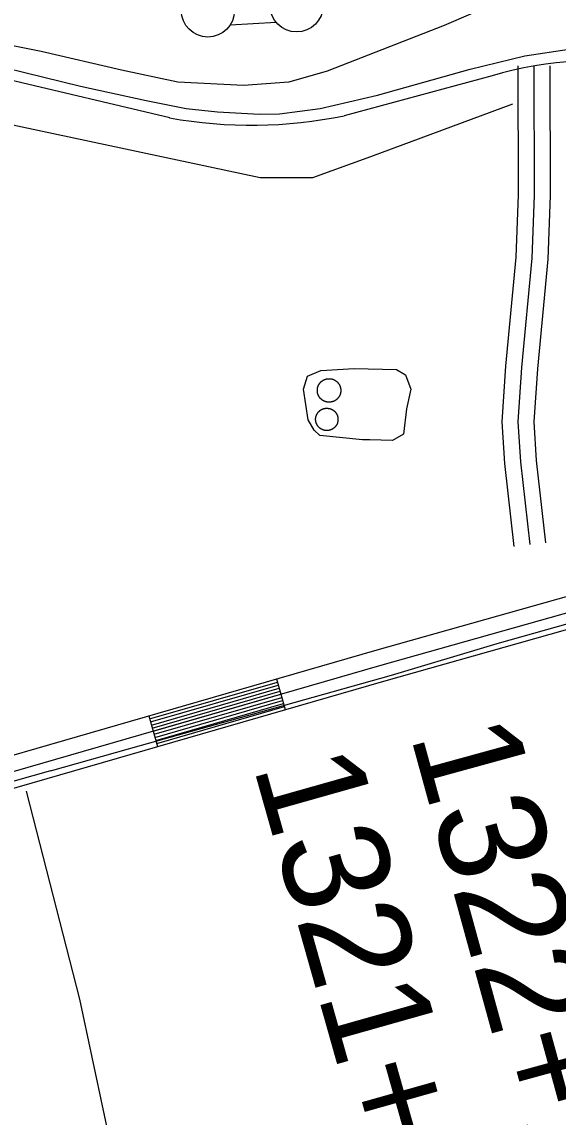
# Model space of a CAD drawing. Extents: x 3445503 to 3483459, y 540493 to 566012.
# Drawn here: x 3467290 to 3467794, y 546723 to 547752 of the extents above; entities that cross this region are included whole.
import ezdxf

# ---------------------------------------------------------------- set-up
doc = ezdxf.new("R2010")
doc.units = 0
for name, color, linetype in [('V-DOMW-TANK', 7, 'Continuous'), ('V-DTCH-CNTR', 7, 'Continuous'), ('V-LEVE-TOET', 7, 'Continuous'), ('V-ROAD-CNTR', 7, 'Continuous'), ('V-SITE-OTLN', 7, 'Continuous'), ('V-SURV-IDEN', 7, 'Continuous'), ('V-SURV-LINE', 7, 'Continuous'), ('V-TOPO-SHOR', 7, 'Continuous')]:
    doc.layers.add(name, color=color, linetype=linetype)

msp = doc.modelspace()

# ---------------------------------------------------------------- linework, layer by layer
at = {"layer": 'V-DOMW-TANK'}
for points in [[(3467568.2, 547404.3), (3467568.2, 547404.5), (3467568.1, 547404.7), (3467568.1, 547404.9), (3467568.1, 547405.1), (3467568.1, 547405.3), (3467568.1, 547405.5), (3467568.1, 547405.7), (3467568.1, 547405.9), (3467568.1, 547406.1), (3467568.1, 547406.3), (3467568.1, 547406.5), (3467568.1, 547406.7), (3467568.1, 547406.8), (3467568.1, 547407), (3467568.1, 547407.2), (3467568.2, 547407.4), (3467568.2, 547407.6), (3467568.2, 547407.8), (3467568.3, 547408), (3467568.3, 547408.2), (3467568.3, 547408.4), (3467568.4, 547408.6), (3467568.4, 547408.7), (3467568.5, 547408.9), (3467568.5, 547409.1), (3467568.6, 547409.3), (3467568.7, 547409.5), (3467568.7, 547409.7), (3467568.8, 547409.8), (3467568.9, 547410), (3467568.9, 547410.2), (3467569, 547410.4), (3467569.1, 547410.6), (3467569.2, 547410.7), (3467569.3, 547410.9), (3467569.3, 547411.1), (3467569.4, 547411.2), (3467569.5, 547411.4), (3467569.6, 547411.6), (3467569.7, 547411.7), (3467569.8, 547411.9), (3467569.9, 547412.1), (3467570, 547412.2), (3467570.2, 547412.4), (3467570.3, 547412.5), (3467570.4, 547412.7), (3467570.5, 547412.8), (3467570.6, 547413), (3467570.7, 547413.1), (3467570.9, 547413.3), (3467571, 547413.4), (3467571.1, 547413.6), (3467571.3, 547413.7), (3467571.4, 547413.8), (3467571.5, 547414), (3467571.7, 547414.1), (3467571.8, 547414.2), (3467572, 547414.4), (3467572.1, 547414.5), (3467572.3, 547414.6), (3467572.4, 547414.7), (3467572.6, 547414.8), (3467572.7, 547415), (3467572.9, 547415.1), (3467573.1, 547415.2), (3467573.2, 547415.3), (3467573.4, 547415.4), (3467573.6, 547415.5), (3467573.7, 547415.6), (3467573.9, 547415.7), (3467574.1, 547415.8), (3467574.2, 547415.8), (3467574.4, 547415.9), (3467574.6, 547416), (3467574.8, 547416.1), (3467574.9, 547416.2), (3467575.1, 547416.2), (3467575.3, 547416.3), (3467575.5, 547416.4), (3467575.7, 547416.4), (3467575.8, 547416.5), (3467576, 547416.5), (3467576.2, 547416.6), (3467576.4, 547416.6), (3467576.6, 547416.7), (3467576.8, 547416.7), (3467577, 547416.8), (3467577.2, 547416.8), (3467577.3, 547416.8), (3467577.5, 547416.9), (3467577.7, 547416.9), (3467577.9, 547416.9), (3467578.1, 547416.9), (3467578.3, 547417), (3467578.5, 547417), (3467578.7, 547417), (3467578.9, 547417), (3467579.1, 547417), (3467579.3, 547417), (3467579.5, 547417)], [(3467579.5, 547417), (3467579.7, 547417), (3467579.8, 547417), (3467580, 547417), (3467580.2, 547416.9), (3467580.4, 547416.9), (3467580.6, 547416.9), (3467580.8, 547416.9), (3467581, 547416.8), (3467581.2, 547416.8), (3467581.4, 547416.8), (3467581.6, 547416.7), (3467581.8, 547416.7), (3467581.9, 547416.6), (3467582.1, 547416.6), (3467582.3, 547416.5), (3467582.5, 547416.5), (3467582.7, 547416.4), (3467582.9, 547416.3), (3467583, 547416.3), (3467583.2, 547416.2), (3467583.4, 547416.1), (3467583.6, 547416.1), (3467583.8, 547416), (3467583.9, 547415.9), (3467584.1, 547415.8), (3467584.3, 547415.7), (3467584.4, 547415.6), (3467584.6, 547415.5), (3467584.8, 547415.4), (3467584.9, 547415.3), (3467585.1, 547415.2), (3467585.3, 547415.1), (3467585.4, 547415), (3467585.6, 547414.9), (3467585.7, 547414.8), (3467585.9, 547414.7), (3467586, 547414.6), (3467586.2, 547414.4), (3467586.3, 547414.3), (3467586.5, 547414.2), (3467586.6, 547414.1), (3467586.8, 547413.9), (3467586.9, 547413.8), (3467587, 547413.7), (3467587.2, 547413.5), (3467587.3, 547413.4), (3467587.4, 547413.2), (3467587.6, 547413.1), (3467587.7, 547412.9), (3467587.8, 547412.8), (3467587.9, 547412.6), (3467588, 547412.5), (3467588.2, 547412.3), (3467588.3, 547412.2), (3467588.4, 547412), (3467588.5, 547411.8), (3467588.6, 547411.7), (3467588.7, 547411.5), (3467588.8, 547411.3), (3467588.9, 547411.2)], [(3467588.9, 547411.2), (3467589, 547411), (3467589, 547410.8), (3467589.1, 547410.7), (3467589.2, 547410.5), (3467589.3, 547410.3), (3467589.4, 547410.1), (3467589.4, 547409.9), (3467589.5, 547409.8), (3467589.6, 547409.6), (3467589.6, 547409.4), (3467589.7, 547409.2), (3467589.7, 547409), (3467589.8, 547408.8), (3467589.8, 547408.7), (3467589.9, 547408.5), (3467589.9, 547408.3), (3467590, 547408.1), (3467590, 547407.9), (3467590, 547407.7), (3467590.1, 547407.5), (3467590.1, 547407.3), (3467590.1, 547407.1), (3467590.1, 547406.9), (3467590.2, 547406.8), (3467590.2, 547406.6), (3467590.2, 547406.4), (3467590.2, 547406.2), (3467590.2, 547406), (3467590.2, 547405.8), (3467590.2, 547405.6), (3467590.2, 547405.4), (3467590.2, 547405.2), (3467590.1, 547405), (3467590.1, 547404.8), (3467590.1, 547404.6), (3467590.1, 547404.4), (3467590.1, 547404.3), (3467590, 547404.1), (3467590, 547403.9), (3467590, 547403.7), (3467589.9, 547403.5), (3467589.9, 547403.3), (3467589.8, 547403.1), (3467589.8, 547402.9), (3467589.7, 547402.8), (3467589.7, 547402.6), (3467589.6, 547402.4), (3467589.5, 547402.2), (3467589.5, 547402), (3467589.4, 547401.8), (3467589.3, 547401.7), (3467589.2, 547401.5), (3467589.2, 547401.3), (3467589.1, 547401.1), (3467589, 547401), (3467588.9, 547400.8), (3467588.8, 547400.6), (3467588.7, 547400.5), (3467588.6, 547400.3), (3467588.5, 547400.1), (3467588.4, 547400), (3467588.3, 547399.8), (3467588.2, 547399.6), (3467588.1, 547399.5), (3467588, 547399.3), (3467587.9, 547399.2), (3467587.8, 547399), (3467587.6, 547398.9), (3467587.5, 547398.7), (3467587.4, 547398.6), (3467587.2, 547398.4), (3467587.1, 547398.3), (3467587, 547398.2), (3467586.8, 547398), (3467586.7, 547397.9), (3467586.6, 547397.8), (3467586.4, 547397.6), (3467586.3, 547397.5), (3467586.1, 547397.4), (3467586, 547397.3), (3467585.8, 547397.1), (3467585.7, 547397), (3467585.5, 547396.9), (3467585.4, 547396.8), (3467585.2, 547396.7), (3467585, 547396.6), (3467584.9, 547396.5), (3467584.7, 547396.4), (3467584.5, 547396.3), (3467584.4, 547396.2), (3467584.2, 547396.1), (3467584, 547396), (3467583.8, 547395.9), (3467583.7, 547395.9), (3467583.5, 547395.8), (3467583.3, 547395.7), (3467583.1, 547395.6), (3467583, 547395.6), (3467582.8, 547395.5), (3467582.6, 547395.4)], [(3467582.6, 547395.4), (3467582.4, 547395.4), (3467582.2, 547395.3), (3467582, 547395.3), (3467581.9, 547395.2), (3467581.7, 547395.2), (3467581.5, 547395.1), (3467581.3, 547395.1), (3467581.1, 547395.1), (3467580.9, 547395), (3467580.7, 547395), (3467580.5, 547395), (3467580.3, 547394.9), (3467580.1, 547394.9), (3467579.9, 547394.9), (3467579.8, 547394.9), (3467579.6, 547394.9), (3467579.4, 547394.9), (3467579.2, 547394.9), (3467579, 547394.9), (3467578.8, 547394.9), (3467578.6, 547394.9), (3467578.4, 547394.9), (3467578.2, 547394.9), (3467578, 547394.9), (3467577.8, 547395), (3467577.6, 547395), (3467577.5, 547395), (3467577.3, 547395), (3467577.1, 547395.1), (3467576.9, 547395.1), (3467576.7, 547395.1), (3467576.5, 547395.2), (3467576.3, 547395.2), (3467576.1, 547395.3), (3467575.9, 547395.3), (3467575.8, 547395.4), (3467575.6, 547395.5), (3467575.4, 547395.5), (3467575.2, 547395.6), (3467575, 547395.7), (3467574.9, 547395.7), (3467574.7, 547395.8), (3467574.5, 547395.9), (3467574.3, 547396), (3467574.2, 547396.1), (3467574, 547396.1), (3467573.8, 547396.2), (3467573.6, 547396.3), (3467573.5, 547396.4), (3467573.3, 547396.5), (3467573.1, 547396.6), (3467573, 547396.7), (3467572.8, 547396.8), (3467572.7, 547397), (3467572.5, 547397.1), (3467572.4, 547397.2), (3467572.2, 547397.3), (3467572.1, 547397.4), (3467571.9, 547397.6), (3467571.8, 547397.7), (3467571.6, 547397.8), (3467571.5, 547397.9), (3467571.3, 547398.1), (3467571.2, 547398.2), (3467571.1, 547398.4), (3467570.9, 547398.5), (3467570.8, 547398.6), (3467570.7, 547398.8), (3467570.6, 547398.9), (3467570.4, 547399.1), (3467570.3, 547399.2), (3467570.2, 547399.4), (3467570.1, 547399.6), (3467570, 547399.7), (3467569.9, 547399.9), (3467569.8, 547400), (3467569.7, 547400.2), (3467569.6, 547400.4), (3467569.5, 547400.5), (3467569.4, 547400.7), (3467569.3, 547400.9), (3467569.2, 547401), (3467569.1, 547401.2), (3467569, 547401.4), (3467569, 547401.6), (3467568.9, 547401.7), (3467568.8, 547401.9), (3467568.8, 547402.1), (3467568.7, 547402.3), (3467568.6, 547402.5), (3467568.6, 547402.7), (3467568.5, 547402.8), (3467568.5, 547403), (3467568.4, 547403.2), (3467568.4, 547403.4), (3467568.3, 547403.6), (3467568.3, 547403.8), (3467568.2, 547404), (3467568.2, 547404.2), (3467568.2, 547404.3)], [(3467567.2, 547375), (3467567.1, 547375.2), (3467567.1, 547375.4), (3467567, 547375.6), (3467566.9, 547375.7), (3467566.9, 547375.9), (3467566.8, 547376.1), (3467566.8, 547376.3), (3467566.8, 547376.4), (3467566.7, 547376.6), (3467566.7, 547376.8), (3467566.7, 547377), (3467566.6, 547377.2), (3467566.6, 547377.4), (3467566.6, 547377.5), (3467566.6, 547377.7), (3467566.5, 547377.9), (3467566.5, 547378.1), (3467566.5, 547378.3), (3467566.5, 547378.4), (3467566.5, 547378.6), (3467566.5, 547378.8), (3467566.5, 547379), (3467566.5, 547379.2), (3467566.5, 547379.4), (3467566.5, 547379.5), (3467566.6, 547379.7), (3467566.6, 547379.9), (3467566.6, 547380.1), (3467566.6, 547380.3), (3467566.7, 547380.5), (3467566.7, 547380.6), (3467566.7, 547380.8), (3467566.8, 547381), (3467566.8, 547381.2), (3467566.8, 547381.4), (3467566.9, 547381.5), (3467566.9, 547381.7), (3467567, 547381.9), (3467567, 547382.1), (3467567.1, 547382.2), (3467567.2, 547382.4), (3467567.2, 547382.6), (3467567.3, 547382.7), (3467567.4, 547382.9), (3467567.5, 547383.1), (3467567.5, 547383.2), (3467567.6, 547383.4), (3467567.7, 547383.6), (3467567.8, 547383.7), (3467567.9, 547383.9), (3467568, 547384.1), (3467568.1, 547384.2), (3467568.1, 547384.4), (3467568.2, 547384.5), (3467568.4, 547384.7), (3467568.5, 547384.8), (3467568.6, 547385), (3467568.7, 547385.1), (3467568.8, 547385.3), (3467568.9, 547385.4), (3467569, 547385.6), (3467569.1, 547385.7), (3467569.3, 547385.8), (3467569.4, 547386), (3467569.5, 547386.1), (3467569.6, 547386.2), (3467569.8, 547386.3), (3467569.9, 547386.5), (3467570.1, 547386.6), (3467570.2, 547386.7), (3467570.3, 547386.8), (3467570.5, 547387), (3467570.6, 547387.1), (3467570.8, 547387.2), (3467570.9, 547387.3), (3467571.1, 547387.4), (3467571.2, 547387.5), (3467571.4, 547387.6), (3467571.5, 547387.7), (3467571.7, 547387.8), (3467571.8, 547387.9), (3467572, 547388), (3467572.2, 547388), (3467572.3, 547388.1), (3467572.5, 547388.2), (3467572.7, 547388.3), (3467572.8, 547388.4), (3467573, 547388.4), (3467573.2, 547388.5), (3467573.3, 547388.6), (3467573.5, 547388.6), (3467573.7, 547388.7), (3467573.9, 547388.8), (3467574, 547388.8), (3467574.2, 547388.9), (3467574.4, 547388.9), (3467574.6, 547388.9), (3467574.7, 547389), (3467574.9, 547389), (3467575.1, 547389.1)], [(3467575.1, 547389.1), (3467575.3, 547389.1), (3467575.5, 547389.1), (3467575.6, 547389.1), (3467575.8, 547389.2), (3467576, 547389.2), (3467576.2, 547389.2), (3467576.4, 547389.2), (3467576.6, 547389.2), (3467576.7, 547389.2), (3467576.9, 547389.2), (3467577.1, 547389.2), (3467577.3, 547389.2), (3467577.5, 547389.2), (3467577.7, 547389.2), (3467577.8, 547389.2), (3467578, 547389.2), (3467578.2, 547389.2), (3467578.4, 547389.1), (3467578.6, 547389.1), (3467578.7, 547389.1), (3467578.9, 547389.1), (3467579.1, 547389), (3467579.3, 547389), (3467579.5, 547388.9), (3467579.6, 547388.9), (3467579.8, 547388.9), (3467580, 547388.8), (3467580.2, 547388.8), (3467580.4, 547388.7), (3467580.5, 547388.6), (3467580.7, 547388.6), (3467580.9, 547388.5), (3467581, 547388.4), (3467581.2, 547388.4), (3467581.4, 547388.3), (3467581.5, 547388.2), (3467581.7, 547388.1), (3467581.9, 547388.1), (3467582, 547388), (3467582.2, 547387.9), (3467582.3, 547387.8), (3467582.5, 547387.7), (3467582.7, 547387.6), (3467582.8, 547387.5), (3467583, 547387.4), (3467583.1, 547387.3), (3467583.3, 547387.2), (3467583.4, 547387.1), (3467583.6, 547387), (3467583.7, 547386.8), (3467583.8, 547386.7), (3467584, 547386.6), (3467584.1, 547386.5), (3467584.2, 547386.4), (3467584.4, 547386.2), (3467584.5, 547386.1), (3467584.6, 547386), (3467584.8, 547385.8), (3467584.9, 547385.7), (3467585, 547385.6)], [(3467585, 547385.6), (3467585.1, 547385.4), (3467585.2, 547385.3), (3467585.4, 547385.1), (3467585.5, 547385), (3467585.6, 547384.8), (3467585.7, 547384.7), (3467585.8, 547384.5), (3467585.9, 547384.4), (3467586, 547384.2), (3467586.1, 547384.1), (3467586.2, 547383.9), (3467586.3, 547383.7), (3467586.3, 547383.6), (3467586.4, 547383.4), (3467586.5, 547383.3), (3467586.6, 547383.1), (3467586.7, 547382.9), (3467586.7, 547382.8), (3467586.8, 547382.6), (3467586.9, 547382.4), (3467586.9, 547382.2), (3467587, 547382.1), (3467587, 547381.9), (3467587.1, 547381.7), (3467587.1, 547381.5), (3467587.2, 547381.4), (3467587.2, 547381.2), (3467587.3, 547381), (3467587.3, 547380.8), (3467587.4, 547380.6), (3467587.4, 547380.5), (3467587.4, 547380.3), (3467587.4, 547380.1), (3467587.5, 547379.9), (3467587.5, 547379.7), (3467587.5, 547379.6), (3467587.5, 547379.4), (3467587.5, 547379.2), (3467587.5, 547379), (3467587.5, 547378.8), (3467587.5, 547378.6), (3467587.5, 547378.5), (3467587.5, 547378.3), (3467587.5, 547378.1), (3467587.5, 547377.9), (3467587.5, 547377.7), (3467587.5, 547377.5), (3467587.4, 547377.4), (3467587.4, 547377.2), (3467587.4, 547377), (3467587.4, 547376.8), (3467587.3, 547376.6), (3467587.3, 547376.5), (3467587.2, 547376.3), (3467587.2, 547376.1), (3467587.1, 547375.9), (3467587.1, 547375.7), (3467587, 547375.6), (3467587, 547375.4), (3467586.9, 547375.2), (3467586.9, 547375), (3467586.8, 547374.9), (3467586.7, 547374.7), (3467586.7, 547374.5), (3467586.6, 547374.4), (3467586.5, 547374.2), (3467586.4, 547374), (3467586.3, 547373.9), (3467586.3, 547373.7), (3467586.2, 547373.6), (3467586.1, 547373.4), (3467586, 547373.2), (3467585.9, 547373.1), (3467585.8, 547372.9), (3467585.7, 547372.8), (3467585.6, 547372.6), (3467585.5, 547372.5), (3467585.4, 547372.3), (3467585.2, 547372.2), (3467585.1, 547372), (3467585, 547371.9), (3467584.9, 547371.8), (3467584.8, 547371.6), (3467584.6, 547371.5), (3467584.5, 547371.4), (3467584.4, 547371.2), (3467584.3, 547371.1), (3467584.1, 547371), (3467584, 547370.9), (3467583.8, 547370.7), (3467583.7, 547370.6), (3467583.6, 547370.5), (3467583.4, 547370.4), (3467583.3, 547370.3), (3467583.1, 547370.2), (3467583, 547370.1), (3467582.8, 547370), (3467582.7, 547369.9), (3467582.5, 547369.8), (3467582.4, 547369.7)], [(3467582.4, 547369.7), (3467582.2, 547369.6), (3467582, 547369.5), (3467581.9, 547369.4), (3467581.7, 547369.3), (3467581.5, 547369.2), (3467581.4, 547369.2), (3467581.2, 547369.1), (3467581, 547369), (3467580.9, 547369), (3467580.7, 547368.9), (3467580.5, 547368.8), (3467580.4, 547368.8), (3467580.2, 547368.7), (3467580, 547368.7), (3467579.8, 547368.6), (3467579.6, 547368.6), (3467579.5, 547368.5), (3467579.3, 547368.5), (3467579.1, 547368.4), (3467578.9, 547368.4), (3467578.8, 547368.4), (3467578.6, 547368.3), (3467578.4, 547368.3), (3467578.2, 547368.3), (3467578, 547368.3), (3467577.8, 547368.2), (3467577.7, 547368.2), (3467577.5, 547368.2), (3467577.3, 547368.2), (3467577.1, 547368.2), (3467576.9, 547368.2), (3467576.7, 547368.2), (3467576.6, 547368.2), (3467576.4, 547368.2), (3467576.2, 547368.2), (3467576, 547368.3), (3467575.8, 547368.3), (3467575.6, 547368.3), (3467575.5, 547368.3), (3467575.3, 547368.4), (3467575.1, 547368.4), (3467574.9, 547368.4), (3467574.7, 547368.5), (3467574.6, 547368.5), (3467574.4, 547368.5), (3467574.2, 547368.6), (3467574, 547368.6), (3467573.9, 547368.7), (3467573.7, 547368.8), (3467573.5, 547368.8), (3467573.3, 547368.9), (3467573.2, 547368.9), (3467573, 547369), (3467572.8, 547369.1), (3467572.7, 547369.2), (3467572.5, 547369.2), (3467572.3, 547369.3), (3467572.2, 547369.4), (3467572, 547369.5), (3467571.8, 547369.6), (3467571.7, 547369.7), (3467571.5, 547369.8), (3467571.4, 547369.9), (3467571.2, 547370), (3467571.1, 547370.1), (3467570.9, 547370.2), (3467570.8, 547370.3), (3467570.6, 547370.4), (3467570.5, 547370.5), (3467570.3, 547370.6), (3467570.2, 547370.7), (3467570.1, 547370.9), (3467569.9, 547371), (3467569.8, 547371.1), (3467569.7, 547371.2), (3467569.5, 547371.4), (3467569.4, 547371.5), (3467569.3, 547371.6), (3467569.1, 547371.8), (3467569, 547371.9), (3467568.9, 547372), (3467568.8, 547372.2), (3467568.7, 547372.3), (3467568.6, 547372.5), (3467568.5, 547372.6), (3467568.4, 547372.8), (3467568.3, 547372.9), (3467568.2, 547373.1), (3467568.1, 547373.2), (3467568, 547373.4), (3467567.9, 547373.5), (3467567.8, 547373.7), (3467567.7, 547373.9), (3467567.6, 547374), (3467567.5, 547374.2), (3467567.5, 547374.4), (3467567.4, 547374.5), (3467567.3, 547374.7), (3467567.2, 547374.9), (3467567.2, 547375)]]:
    msp.add_lwpolyline(points, dxfattribs=at)
at = {"layer": 'V-DTCH-CNTR'}
for points in [[(3467317.3, 547048.4), (3467402.8, 547072.6), (3467528.4, 547107.6), (3467637.7, 547138.5), (3467737.1, 547168), (3467862.7, 547203.4), (3467950.7, 547229.1), (3468053, 547257.8), (3468068.7, 547262)], [(3467317.3, 547048.4), (3466912.9, 546934.3), (3466540, 546831.4)]]:
    msp.add_lwpolyline(points, dxfattribs=at)
at = {"layer": 'V-LEVE-TOET'}
msp.add_lwpolyline([(3468482.1, 547664.3), (3468357.5, 547693), (3468231.7, 547716.3), (3468074.6, 547745.6), (3467935.2, 547776.1), (3467863.7, 547787.7), (3467818.3, 547793.4), (3467791.6, 547792.1), (3467766, 547783), (3467687.4, 547748.9), (3467577.4, 547705.9), (3467541.4, 547695.5), (3467498.7, 547692.5), (3467437, 547695.6), (3467383.9, 547706.8), (3467308.4, 547724.4), (3467264.4, 547733.2)], dxfattribs=at)
at = {"layer": 'V-ROAD-CNTR'}
for p, q in [((3467529.7, 547134.8), (3467538, 547106)), ((3467409.6, 547100.1), (3467417.9, 547071.3))]:
    msp.add_line(p, q, dxfattribs=at)
for points in [[(3467429.3, 547662), (3466960, 547773.3), (3466692.5, 547831.7), (3466423.7, 547891.6), (3466048.9, 547982.6), (3465661.7, 548072.5), (3465278.6, 548161.5), (3464962.5, 548231.9), (3464746.5, 548279.3), (3464560.4, 548315.9), (3464262.6, 548372.6), (3464037.8, 548415.3), (3463794.4, 548459.3)], [(3467753.2, 547259.4), (3467744.3, 547337.4), (3467741.8, 547376.4), (3467745.3, 547428.7), (3467755, 547531.2), (3467757.3, 547589.7), (3467757, 547711)], [(3467768.1, 547261.1), (3467759.3, 547338.7), (3467756.9, 547376.4), (3467760.3, 547427.5), (3467770, 547530.2), (3467772.3, 547589.4), (3467772, 547711)], [(3467783, 547262.8), (3467774.2, 547340.1), (3467771.9, 547376.4), (3467775.2, 547426.3), (3467785, 547529.2), (3467787.3, 547589.2), (3467787, 547711.1)], [(3467732.3, 547701.6), (3467593.4, 547664)], [(3468776.9, 547515.8), (3468721.5, 547476.3), (3468052.2, 547267.2), (3467626.4, 547147.1), (3466965.2, 546956.1), (3466472, 546821.3), (3465929.6, 546727), (3465623.3, 546679.5), (3464930.1, 546586.6), (3464507.2, 546524.5), (3464365.4, 546503.6)], [(3465927.2, 546741.8), (3466468.7, 546836), (3466961.1, 546970.5), (3467622.2, 547161.6), (3468047.9, 547281.6), (3468133.6, 547308.4)], [(3466555, 546828.4), (3466969.2, 546941.7), (3467630.5, 547132.7), (3468056.5, 547252.9), (3468118, 547272.1)], [(3467410.4, 547097.2), (3467530.5, 547131.9)], [(3467411.2, 547094.4), (3467531.3, 547129.1)], [(3467412.1, 547091.5), (3467532.2, 547126.2)], [(3467412.9, 547088.6), (3467533, 547123.3)], [(3467413.7, 547085.7), (3467533.8, 547120.4)], [(3467414.6, 547082.8), (3467534.7, 547117.5)], [(3467415.4, 547079.9), (3467535.5, 547114.6)], [(3467416.2, 547077.1), (3467536.3, 547111.8)], [(3467417.1, 547074.2), (3467537.2, 547108.9)]]:
    msp.add_lwpolyline(points, dxfattribs=at)
for centre, radius, start, end in [((3467827.8, 547388.8), 327, 78.1509, 106.9784), ((3467506, 548087.4), 432.2, 259.7709, 281.663)]:
    msp.add_arc(centre, radius, start, end, dxfattribs=at)
at = {"layer": 'V-SITE-OTLN'}
msp.add_lwpolyline([(3467610.4, 547359.5), (3467570.3, 547363.7), (3467565, 547368.5), (3467559.4, 547378.4), (3467555, 547407), (3467558.9, 547419.4), (3467571.5, 547424.6), (3467602.8, 547426.5), (3467642.6, 547425.5), (3467651, 547420.6), (3467656.1, 547407.2), (3467651.8, 547388.5), (3467649.2, 547364.8), (3467638.9, 547358.8), (3467617.5, 547359.4)], close=True, dxfattribs=at)
at = {"layer": 'V-SURV-LINE'}
msp.add_lwpolyline([(3467529.5, 547751.7), (3467486, 547749.2)], dxfattribs=at)
msp.add_lwpolyline([(3467529.5, 547751.7), (3467486, 547749.2)], dxfattribs=at)
for centre in [(3467465.2, 547763), (3467548.6, 547767.8)]:
    msp.add_circle(centre, 25, dxfattribs=at)
at = {"layer": 'V-TOPO-SHOR'}
for points in [[(3466837.1, 547812.1), (3466920.2, 547792.5), (3467019.4, 547767.1), (3467125.3, 547742.8), (3467222.6, 547721.9), (3467345.4, 547691.8), (3467407.1, 547678.4), (3467444.8, 547670.9), (3467474.1, 547667.7), (3467513.6, 547665.5), (3467532.4, 547665.8), (3467570.8, 547671), (3467624.6, 547683.5), (3467711.7, 547707.7), (3467763, 547720.3), (3467804.7, 547726.6), (3467844.7, 547725.9)], [(3467144.5, 547684.7), (3467514.4, 547606.1), (3467563.9, 547606.1), (3467618.4, 547625.9), (3467752, 547675.3)], [(3467294.3, 547029.4), (3467344.4, 546834), (3467391, 546615.9), (3467468.8, 546304), (3467490.3, 546190)]]:
    msp.add_lwpolyline(points, dxfattribs=at)

# ---------------------------------------------------------------- texts
at = {"layer": 'V-SURV-IDEN'}
for s, rotation, p in [('1322+29.3', 285.3512, (3467655.3, 547082.2)), ('1321+45.7', 285.7691, (3467507.6, 547052.9))]:
    msp.add_text(s, height=100, rotation=rotation, dxfattribs=at).set_placement(p)

doc.saveas('drawing.dxf')
